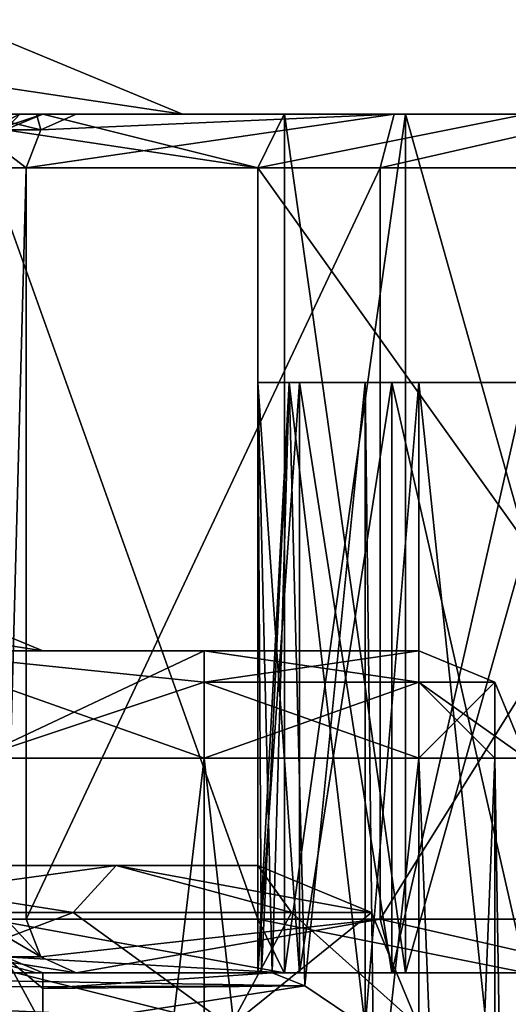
# Model space of a CAD drawing. Header units: millimetres. Extents: x -50 to 50, y -22 to 96.
# Tile 309 of 374: x 20.28 to 24.83, y 20.71 to 29.88. Entities that reach past the tile are written whole.
import ezdxf

# ---------------------------------------------------------------- set-up
doc = ezdxf.new("R2010")
doc.units = ezdxf.units.MM
doc.header["$LTSCALE"] = 65.185185
for name, color, linetype in [('1231', 7, 'CONTINUOUS'), ('1233', 7, 'CONTINUOUS'), ('1235', 7, 'CONTINUOUS'), ('1238', 7, 'CONTINUOUS'), ('1581', 7, 'CONTINUOUS'), ('1582', 7, 'CONTINUOUS'), ('1620', 7, 'CONTINUOUS'), ('1621', 7, 'CONTINUOUS'), ('1625', 7, 'CONTINUOUS'), ('1626', 7, 'CONTINUOUS'), ('1671', 7, 'CONTINUOUS'), ('1672', 7, 'CONTINUOUS'), ('1673', 7, 'CONTINUOUS'), ('1675', 7, 'CONTINUOUS'), ('1677', 7, 'CONTINUOUS'), ('1678', 7, 'CONTINUOUS'), ('1684', 7, 'CONTINUOUS'), ('1685', 7, 'CONTINUOUS'), ('1687', 7, 'CONTINUOUS'), ('1688', 7, 'CONTINUOUS'), ('1689', 7, 'CONTINUOUS'), ('1690', 7, 'CONTINUOUS'), ('1708', 7, 'CONTINUOUS'), ('1709', 7, 'CONTINUOUS'), ('1710', 7, 'CONTINUOUS'), ('1906', 7, 'CONTINUOUS'), ('1907', 7, 'CONTINUOUS'), ('1908', 7, 'CONTINUOUS'), ('1911', 7, 'CONTINUOUS'), ('1912', 7, 'CONTINUOUS'), ('1913', 7, 'CONTINUOUS'), ('1918', 7, 'CONTINUOUS'), ('1920', 7, 'CONTINUOUS'), ('1921', 7, 'CONTINUOUS'), ('1925', 7, 'CONTINUOUS'), ('1927', 7, 'CONTINUOUS'), ('1933', 7, 'CONTINUOUS'), ('1934', 7, 'CONTINUOUS'), ('1943', 7, 'CONTINUOUS'), ('1945', 7, 'CONTINUOUS'), ('1965', 7, 'CONTINUOUS'), ('2002', 7, 'CONTINUOUS'), ('2003', 7, 'CONTINUOUS'), ('2005', 7, 'CONTINUOUS'), ('2006', 7, 'CONTINUOUS'), ('2012', 7, 'CONTINUOUS'), ('2013', 7, 'CONTINUOUS'), ('2014', 7, 'CONTINUOUS'), ('2015', 7, 'CONTINUOUS'), ('2017', 7, 'CONTINUOUS'), ('2018', 7, 'CONTINUOUS'), ('2019', 7, 'CONTINUOUS'), ('2020', 7, 'CONTINUOUS'), ('2030', 7, 'CONTINUOUS'), ('2042', 7, 'CONTINUOUS'), ('2043', 7, 'CONTINUOUS'), ('3603', 7, 'CONTINUOUS'), ('3604', 7, 'CONTINUOUS'), ('3605', 7, 'CONTINUOUS'), ('44', 7, 'CONTINUOUS'), ('45', 7, 'CONTINUOUS'), ('73', 7, 'CONTINUOUS'), ('74', 7, 'CONTINUOUS')]:
    doc.layers.add(name, color=color, linetype=linetype)

msp = doc.modelspace()

# ---------------------------------------------------------------- linework, layer by layer
at = {"layer": '1231', "color": 7, "linetype": 'CONTINUOUS', "true_color": 0xe0f2ff}
for points in [[(24, 26.5, -50), (24, -14, -50), (23.5, 20.5, -50), (24, 26.5, -50)], [(23.5, 26.5, -50), (24, 26.5, -50), (23.5, 20.5, -50), (23.5, 26.5, -50)]]:
    msp.add_3dface(points, dxfattribs=at)
at = {"layer": '1233', "color": 7, "linetype": 'CONTINUOUS', "true_color": 0xe0f2ff}
for points in [[(23.5, 26.5, 50), (23.5, 20.5, 50), (24, -14, 50), (23.5, 26.5, 50)], [(24, 26.5, 50), (23.5, 26.5, 50), (24, -14, 50), (24, 26.5, 50)], [(24, -14, 50), (19.5, 21.5, 50), (16.4697, 0, 50), (24, -14, 50)], [(19.7929, 20.7929, 50), (19.5, 21.5, 50), (24, -14, 50), (19.7929, 20.7929, 50)], [(20.5, 20.5, 50), (19.7929, 20.7929, 50), (24, -14, 50), (20.5, 20.5, 50)]]:
    msp.add_3dface(points, dxfattribs=at)
at = {"layer": '1235', "color": 7, "linetype": 'CONTINUOUS', "true_color": 0xe0f2ff}
for points in [[(24, -14, -50), (24, 26.5, -50), (25.0895, 26.5, -49.9002), (24, -14, -50)], [(26.1429, 21, -49.6043), (24, -14, -50), (26.1429, 26.5, -49.6043), (26.1429, 21, -49.6043)], [(26.1429, 26.5, -49.6043), (24, -14, -50), (25.0895, 26.5, -49.9002), (26.1429, 26.5, -49.6043)], [(28.1441, 21, -48.3389), (24, -14, -50), (26.1429, 21, -49.6043), (28.1441, 21, -48.3389)], [(24, -14, -50), (28.1441, 21, -48.3389), (28.2426, -14, -48.2426), (24, -14, -50)]]:
    msp.add_3dface(points, dxfattribs=at)
at = {"layer": '1238', "color": 7, "linetype": 'CONTINUOUS', "true_color": 0xe0f2ff}
for points in [[(24, 26.5, 50), (24, -14, 50), (28.2426, -14, 48.2426), (24, 26.5, 50)], [(25.0895, 26.5, 49.9002), (24, 26.5, 50), (28.2426, -14, 48.2426), (25.0895, 26.5, 49.9002)]]:
    msp.add_3dface(points, dxfattribs=at)
at = {"layer": '1581', "color": 7, "linetype": 'CONTINUOUS', "true_color": 0xe0f2ff}
for points in [[(29.5, 29, -59), (19.5, 29, -48.5), (15.4214, 29, -32.9084), (29.5, 29, -59)], [(21.8, 29, -17.5), (29.5, 29, -59), (15.4214, 29, -32.9084), (21.8, 29, -17.5)], [(19.5, 29, 48.5), (21.8, 29, 23.5), (15.4214, 29, 38.9084), (19.5, 29, 48.5)], [(20.2833, 29, -49.4487), (19.5, 29, -48.5), (29.5, 29, -59), (20.2833, 29, -49.4487)], [(19.5, 29, -59.5), (20.2071, 29, -59.2071), (23.8748, 29, -60.9484), (19.5, 29, -59.5)], [(19.8765, 29, -60), (19.5, 29, -59.5), (23.8748, 29, -60.9484), (19.8765, 29, -60)], [(19.5, 29, 48.5), (20.283, 29, 49.4483), (21.8, 29, 23.5), (19.5, 29, 48.5)], [(20.4406, 29, -60.1743), (19.8765, 29, -60), (23.8748, 29, -60.9484), (20.4406, 29, -60.1743)], [(20.2071, 29, -59.2071), (20.5, 29, -58.5), (22.75, 29, -59), (20.2071, 29, -59.2071)], [(23.8748, 29, -60.9484), (20.2071, 29, -59.2071), (22.75, 29, -59), (23.8748, 29, -60.9484)], [(20.5, 29, 50.2321), (29.5, 29, -59), (20.283, 29, 49.4483), (20.5, 29, 50.2321)], [(29.5, 29, -59), (21.8, 29, 23.5), (20.283, 29, 49.4483), (29.5, 29, -59)], [(20.5, 29, -50.2321), (20.2833, 29, -49.4487), (29.5, 29, -59), (20.5, 29, -50.2321)], [(20.8081, 29, -60.6364), (20.4406, 29, -60.1743), (23.8748, 29, -60.9484), (20.8081, 29, -60.6364)], [(20.5, 29, -58.5), (20.5, 29, -50.2321), (23.8748, 29, -57.0516), (20.5, 29, -58.5)], [(20.5, 29, -50.2321), (29.5, 29, -59), (26.1252, 29, -57.0516), (20.5, 29, -50.2321)], [(23.8748, 29, -57.0516), (20.5, 29, -50.2321), (26.1252, 29, -57.0516), (23.8748, 29, -57.0516)], [(22.75, 29, -59), (20.5, 29, -58.5), (23.8748, 29, -57.0516), (22.75, 29, -59)], [(29.5, 29, -59), (20.5, 29, 50.2321), (23.8748, 29, 57.0516), (29.5, 29, -59)], [(20.5, 29, 59), (22.7458, 29, 62.8947), (22.75, 29, 59), (20.5, 29, 59)], [(20.5, 29, 50.2321), (20.5, 29, 59), (23.8748, 29, 57.0516), (20.5, 29, 50.2321)], [(23.8748, 29, 57.0516), (20.5, 29, 59), (22.75, 29, 59), (23.8748, 29, 57.0516)], [(23.7717, 29, -63.3291), (20.8081, 29, -60.6364), (27.7184, 29, -62.5861), (23.7717, 29, -63.3291)], [(27.7184, 29, -62.5861), (20.8081, 29, -60.6364), (23.8748, 29, -60.9484), (27.7184, 29, -62.5861)], [(21.8, 29, 23.5), (29.5, 29, -59), (21.8, 29, -17.5), (21.8, 29, 23.5)], [(25, 29, 63.5), (27.2542, 29, 62.8947), (22.7458, 29, 62.8947), (25, 29, 63.5)], [(22.7458, 29, 62.8947), (27.2542, 29, 62.8947), (26.1252, 29, 60.9484), (22.7458, 29, 62.8947)], [(22.75, 29, 59), (22.7458, 29, 62.8947), (23.8748, 29, 60.9484), (22.75, 29, 59)], [(23.8748, 29, 60.9484), (22.7458, 29, 62.8947), (26.1252, 29, 60.9484), (23.8748, 29, 60.9484)], [(25.8326, 29, -63.4223), (23.7717, 29, -63.3291), (27.7184, 29, -62.5861), (25.8326, 29, -63.4223)], [(26.1252, 29, -60.9484), (27.7184, 29, -62.5861), (23.8748, 29, -60.9484), (26.1252, 29, -60.9484)], [(26.1252, 29, 57.0516), (29.5, 29, -59), (23.8748, 29, 57.0516), (26.1252, 29, 57.0516)]]:
    msp.add_3dface(points, dxfattribs=at)
at = {"layer": '1582', "color": 7, "linetype": 'CONTINUOUS', "true_color": 0xe0f2ff}
for points in [[(19.1716, 24, -39.1716), (22, 24, -38), (-19.1716, 24, -39.1716), (19.1716, 24, -39.1716)], [(-19.1716, 24, -39.1716), (22, 24, -38), (0, 24, -38), (-19.1716, 24, -39.1716)], [(0, 24, -38), (22, 24, -38), (7.85, 24, -36.4375), (0, 24, -38)], [(7.85, 24, -36.4375), (22, 24, -38), (14.5029, 24, -31.9884), (7.85, 24, -36.4375)], [(14.4957, 24, 37.9957), (20.5, 24, 23.5), (22, 24, 38), (14.4957, 24, 37.9957)], [(19.1716, 24, 39.1716), (14.4957, 24, 37.9957), (22, 24, 38), (19.1716, 24, 39.1716)], [(14.5029, 24, -31.9884), (22, 24, -38), (20.5, 24, -17.5), (14.5029, 24, -31.9884)], [(22, 24, -38), (24, 24, 38), (20.5, 24, -17.5), (22, 24, -38)], [(20.5, 24, -17.5), (24, 24, 38), (20.5, 24, 23.5), (20.5, 24, -17.5)], [(24, 24, 38), (22, 24, 38), (20.5, 24, 23.5), (24, 24, 38)], [(24, 24, -38), (24, 24, 38), (22, 24, -38), (24, 24, -38)]]:
    msp.add_3dface(points, dxfattribs=at)
at = {"layer": '1620', "color": 7, "linetype": 'CONTINUOUS', "true_color": 0xe0f2ff}
for points in [[(19.8787, 23, 39.8787), (22, 23, 39), (19.8787, 5, 39.8787), (19.8787, 23, 39.8787)], [(19.8787, 5, 39.8787), (22, 23, 39), (22, 5, 39), (19.8787, 5, 39.8787)]]:
    msp.add_3dface(points, dxfattribs=at)
at = {"layer": '1621', "color": 7, "linetype": 'CONTINUOUS', "true_color": 0xe0f2ff}
for points in [[(22, 5, 39), (22, 23, 39), (24, 5, 39), (22, 5, 39)], [(22, 23, 39), (24, 23, 39), (24, 5, 39), (22, 23, 39)]]:
    msp.add_3dface(points, dxfattribs=at)
at = {"layer": '1625', "color": 7, "linetype": 'CONTINUOUS', "true_color": 0xe0f2ff}
for points in [[(24, 23, -39), (22, 23, -39), (22, 5, -39), (24, 23, -39)], [(24, 5, -39), (24, 23, -39), (22, 5, -39), (24, 5, -39)]]:
    msp.add_3dface(points, dxfattribs=at)
at = {"layer": '1626', "color": 7, "linetype": 'CONTINUOUS', "true_color": 0xe0f2ff}
for points in [[(22, 5, -39), (22, 23, -39), (19.8787, 23, -39.8787), (22, 5, -39)], [(22, 5, -39), (19.8787, 23, -39.8787), (19.8787, 5, -39.8787), (22, 5, -39)]]:
    msp.add_3dface(points, dxfattribs=at)
at = {"layer": '1671', "color": 7, "linetype": 'CONTINUOUS', "true_color": 0xe0f2ff}
for points in [[(14.5029, 24, -31.9884), (20.5, 24, -17.5), (14.8687, 24.8787, -28.3027), (14.5029, 24, -31.9884)], [(14.8687, 24.8787, -28.3027), (20.5, 24, -17.5), (18.3787, 24.8787, -17.5), (14.8687, 24.8787, -28.3027)]]:
    msp.add_3dface(points, dxfattribs=at)
at = {"layer": '1672', "color": 7, "linetype": 'CONTINUOUS', "true_color": 0xe0f2ff}
for points in [[(20.5, 24, -17.5), (20.5, 24, 23.5), (18.3787, 24.8787, 23.5), (20.5, 24, -17.5)], [(18.3787, 24.8787, -17.5), (20.5, 24, -17.5), (18.3787, 24.8787, 23.5), (18.3787, 24.8787, -17.5)]]:
    msp.add_3dface(points, dxfattribs=at)
at = {"layer": '1673', "color": 7, "linetype": 'CONTINUOUS', "true_color": 0xe0f2ff}
msp.add_3dface([(20.5, 24, 23.5), (14.4957, 24, 37.9957), (18.3787, 24.8787, 23.5), (20.5, 24, 23.5)], dxfattribs=at)
at = {"layer": '1675', "color": 7, "linetype": 'CONTINUOUS', "true_color": 0xe0f2ff}
for points in [[(15.4214, 29, 38.9084), (21.8, 29, 23.5), (15.9204, 29.8787, 35.0668), (15.4214, 29, 38.9084)], [(15.9204, 29.8787, 35.0668), (21.8, 29, 23.5), (19.6787, 29.8787, 23.5), (15.9204, 29.8787, 35.0668)]]:
    msp.add_3dface(points, dxfattribs=at)
at = {"layer": '1677', "color": 7, "linetype": 'CONTINUOUS', "true_color": 0xe0f2ff}
msp.add_3dface([(21.8, 29, -17.5), (15.4214, 29, -32.9084), (19.6787, 29.8787, -17.5), (21.8, 29, -17.5)], dxfattribs=at)
at = {"layer": '1678', "color": 7, "linetype": 'CONTINUOUS', "true_color": 0xe0f2ff}
for points in [[(21.8, 29, 23.5), (21.8, 29, -17.5), (19.6787, 29.8787, -17.5), (21.8, 29, 23.5)], [(19.6787, 29.8787, 23.5), (21.8, 29, 23.5), (19.6787, 29.8787, -17.5), (19.6787, 29.8787, 23.5)]]:
    msp.add_3dface(points, dxfattribs=at)
at = {"layer": '1684', "color": 7, "linetype": 'CONTINUOUS', "true_color": 0xe0f2ff}
for points in [[(24, 23, -39), (24, 5, -39), (24.7071, 5, -38.7071), (24, 23, -39)], [(24.7071, 23, -38.7071), (24, 23, -39), (24.7071, 5, -38.7071), (24.7071, 23, -38.7071)], [(25, 5, -38), (25, 23, -38), (24.7071, 23, -38.7071), (25, 5, -38)], [(25, 5, -38), (24.7071, 23, -38.7071), (24.7071, 5, -38.7071), (25, 5, -38)]]:
    msp.add_3dface(points, dxfattribs=at)
at = {"layer": '1685', "color": 7, "linetype": 'CONTINUOUS', "true_color": 0xe0f2ff}
for points in [[(24, 5, 39), (24, 23, 39), (24.7071, 23, 38.7071), (24, 5, 39)], [(24, 5, 39), (24.7071, 23, 38.7071), (24.7071, 5, 38.7071), (24, 5, 39)], [(25, 23, 38), (25, 5, 38), (24.7071, 5, 38.7071), (25, 23, 38)], [(24.7071, 23, 38.7071), (25, 23, 38), (24.7071, 5, 38.7071), (24.7071, 23, 38.7071)]]:
    msp.add_3dface(points, dxfattribs=at)
at = {"layer": '1687', "color": 7, "linetype": 'CONTINUOUS', "true_color": 0xe0f2ff}
for points in [[(24, 24, 38), (24, 24, -38), (24.7087, 23.7055, -38), (24, 24, 38)], [(24, 24, 38), (24.7087, 23.7055, -38), (24.7087, 23.7055, 38), (24, 24, 38)], [(25, 23, -38), (25, 23, 38), (24.7087, 23.7055, 38), (25, 23, -38)], [(24.7087, 23.7055, -38), (25, 23, -38), (24.7087, 23.7055, 38), (24.7087, 23.7055, -38)]]:
    msp.add_3dface(points, dxfattribs=at)
at = {"layer": '1688', "color": 7, "linetype": 'CONTINUOUS', "true_color": 0xe0f2ff}
for points in [[(24.7087, 23.7055, -38), (24, 24, -38), (24, 23.7055, -38.7087), (24.7087, 23.7055, -38)], [(24, 23, -39), (24.7071, 23, -38.7071), (24.7087, 23.7055, -38), (24, 23, -39)], [(24, 23, -39), (24.7087, 23.7055, -38), (24, 23.7055, -38.7087), (24, 23, -39)], [(24.7071, 23, -38.7071), (25, 23, -38), (24.7087, 23.7055, -38), (24.7071, 23, -38.7071)]]:
    msp.add_3dface(points, dxfattribs=at)
at = {"layer": '1689', "color": 7, "linetype": 'CONTINUOUS', "true_color": 0xe0f2ff}
for points in [[(24, 24, -38), (22, 24, -38), (22, 23.7071, -38.7071), (24, 24, -38)], [(24, 23.7055, -38.7087), (24, 24, -38), (22, 23.7071, -38.7071), (24, 23.7055, -38.7087)], [(22, 23, -39), (24, 23.7055, -38.7087), (22, 23.7071, -38.7071), (22, 23, -39)], [(22, 23, -39), (24, 23, -39), (24, 23.7055, -38.7087), (22, 23, -39)]]:
    msp.add_3dface(points, dxfattribs=at)
at = {"layer": '1690', "color": 7, "linetype": 'CONTINUOUS', "true_color": 0xe0f2ff}
for points in [[(22, 24, -38), (19.1716, 24, -39.1716), (22, 23.7071, -38.7071), (22, 24, -38)], [(22, 23, -39), (19.1716, 24, -39.1716), (19.8787, 23, -39.8787), (22, 23, -39)], [(19.1716, 24, -39.1716), (22, 23, -39), (22, 23.7071, -38.7071), (19.1716, 24, -39.1716)]]:
    msp.add_3dface(points, dxfattribs=at)
at = {"layer": '1708', "color": 7, "linetype": 'CONTINUOUS', "true_color": 0xe0f2ff}
for points in [[(19.1716, 24, 39.1716), (22, 24, 38), (19.8787, 23, 39.8787), (19.1716, 24, 39.1716)], [(19.8787, 23, 39.8787), (22, 24, 38), (22, 23.7071, 38.7071), (19.8787, 23, 39.8787)], [(22, 23, 39), (19.8787, 23, 39.8787), (22, 23.7071, 38.7071), (22, 23, 39)]]:
    msp.add_3dface(points, dxfattribs=at)
at = {"layer": '1709', "color": 7, "linetype": 'CONTINUOUS', "true_color": 0xe0f2ff}
for points in [[(22, 24, 38), (24, 24, 38), (24, 23.7055, 38.7087), (22, 24, 38)], [(22, 23.7071, 38.7071), (22, 24, 38), (24, 23.7055, 38.7087), (22, 23.7071, 38.7071)], [(24, 23, 39), (22, 23, 39), (22, 23.7071, 38.7071), (24, 23, 39)], [(24, 23, 39), (22, 23.7071, 38.7071), (24, 23.7055, 38.7087), (24, 23, 39)]]:
    msp.add_3dface(points, dxfattribs=at)
at = {"layer": '1710', "color": 7, "linetype": 'CONTINUOUS', "true_color": 0xe0f2ff}
for points in [[(24, 24, 38), (24.7087, 23.7055, 38), (24, 23.7055, 38.7087), (24, 24, 38)], [(25, 23, 38), (24.7071, 23, 38.7071), (24, 23.7055, 38.7087), (25, 23, 38)], [(24.7087, 23.7055, 38), (25, 23, 38), (24, 23.7055, 38.7087), (24.7087, 23.7055, 38)], [(24.7071, 23, 38.7071), (24, 23, 39), (24, 23.7055, 38.7087), (24.7071, 23, 38.7071)]]:
    msp.add_3dface(points, dxfattribs=at)
at = {"layer": '1906', "color": 7, "linetype": 'CONTINUOUS', "true_color": 0xe0f2ff}
for points in [[(22.5, 26.5, 51), (22.7929, 26.5, 50.2929), (22.5, 26.5, 53.1905), (22.5, 26.5, 51)], [(22.5, 26.5, 53.1905), (22.7929, 26.5, 50.2929), (22.8877, 26.5, 53.9811), (22.5, 26.5, 53.1905)], [(22.7929, 26.5, 50.2929), (23.5, 26.5, 50), (22.8877, 26.5, 53.9811), (22.7929, 26.5, 50.2929)], [(22.8877, 26.5, 53.9811), (23.5, 26.5, 50), (23.75, 26.5, 54.1588), (22.8877, 26.5, 53.9811)], [(23.5, 26.5, 50), (24, 26.5, 50), (23.75, 26.5, 54.1588), (23.5, 26.5, 50)], [(23.75, 26.5, 54.1588), (24, 26.5, 50), (25, 26.5, 54), (23.75, 26.5, 54.1588)], [(24, 26.5, 50), (25.0895, 26.5, 49.9002), (25, 26.5, 54), (24, 26.5, 50)]]:
    msp.add_3dface(points, dxfattribs=at)
at = {"layer": '1907', "color": 7, "linetype": 'CONTINUOUS', "true_color": 0xe0f2ff}
for points in [[(22.75, 29, -59), (23.8748, 29, -57.0516), (22.75, 21, -59), (22.75, 29, -59)], [(22.75, 21, -59), (23.8748, 29, -57.0516), (23.8748, 21, -57.0516), (22.75, 21, -59)], [(23.8748, 29, -57.0516), (26.1252, 29, -57.0516), (23.8748, 21, -57.0516), (23.8748, 29, -57.0516)], [(23.8748, 21, -57.0516), (26.1252, 29, -57.0516), (26.1252, 21, -57.0516), (23.8748, 21, -57.0516)]]:
    msp.add_3dface(points, dxfattribs=at)
at = {"layer": '1908', "color": 7, "linetype": 'CONTINUOUS', "true_color": 0xe0f2ff}
for points in [[(23.8748, 29, -60.9484), (22.75, 29, -59), (23.8748, 21, -60.9484), (23.8748, 29, -60.9484)], [(22.75, 29, -59), (22.75, 21, -59), (23.8748, 21, -60.9484), (22.75, 29, -59)], [(26.1252, 29, -60.9484), (23.8748, 29, -60.9484), (26.1252, 21, -60.9484), (26.1252, 29, -60.9484)], [(26.1252, 21, -60.9484), (23.8748, 29, -60.9484), (23.8748, 21, -60.9484), (26.1252, 21, -60.9484)]]:
    msp.add_3dface(points, dxfattribs=at)
at = {"layer": '1911', "color": 7, "linetype": 'CONTINUOUS', "true_color": 0xe0f2ff}
for points in [[(22.75, 29, 59), (23.8748, 29, 60.9484), (22.75, 21, 59), (22.75, 29, 59)], [(22.75, 21, 59), (23.8748, 29, 60.9484), (23.8748, 21, 60.9484), (22.75, 21, 59)], [(23.8748, 29, 60.9484), (26.1252, 29, 60.9484), (23.8748, 21, 60.9484), (23.8748, 29, 60.9484)], [(23.8748, 21, 60.9484), (26.1252, 29, 60.9484), (26.1252, 21, 60.9484), (23.8748, 21, 60.9484)]]:
    msp.add_3dface(points, dxfattribs=at)
at = {"layer": '1912', "color": 7, "linetype": 'CONTINUOUS', "true_color": 0xe0f2ff}
for points in [[(23.8748, 29, 57.0516), (22.75, 29, 59), (23.8748, 21, 57.0516), (23.8748, 29, 57.0516)], [(22.75, 29, 59), (22.75, 21, 59), (23.8748, 21, 57.0516), (22.75, 29, 59)], [(26.1252, 29, 57.0516), (23.8748, 29, 57.0516), (26.1252, 21, 57.0516), (26.1252, 29, 57.0516)], [(26.1252, 21, 57.0516), (23.8748, 29, 57.0516), (23.8748, 21, 57.0516), (26.1252, 21, 57.0516)]]:
    msp.add_3dface(points, dxfattribs=at)
at = {"layer": '1913', "color": 7, "linetype": 'CONTINUOUS', "true_color": 0xe0f2ff}
for points in [[(23.6399, 21.5, -63.8115), (20.3423, 21.5, -60.8182), (23.6399, 28.5, -63.8115), (23.6399, 21.5, -63.8115)], [(23.6399, 28.5, -63.8115), (20.3423, 21.5, -60.8182), (20.3423, 28.5, -60.8182), (23.6399, 28.5, -63.8115)], [(28.0166, 21.5, -62.9875), (23.6399, 21.5, -63.8115), (28.0166, 28.5, -62.9875), (28.0166, 21.5, -62.9875)], [(28.0166, 28.5, -62.9875), (23.6399, 21.5, -63.8115), (23.6399, 28.5, -63.8115), (28.0166, 28.5, -62.9875)]]:
    msp.add_3dface(points, dxfattribs=at)
at = {"layer": '1918', "color": 7, "linetype": 'CONTINUOUS', "true_color": 0xe0f2ff}
for points in [[(20, 28.5, 59), (20, 21.5, 59), (22.5, 21.5, 63.3301), (20, 28.5, 59)], [(22.5, 28.5, 63.3301), (20, 28.5, 59), (22.5, 21.5, 63.3301), (22.5, 28.5, 63.3301)], [(27.5, 28.5, 63.3301), (22.5, 28.5, 63.3301), (27.5, 21.5, 63.3301), (27.5, 28.5, 63.3301)], [(27.5, 21.5, 63.3301), (22.5, 28.5, 63.3301), (22.5, 21.5, 63.3301), (27.5, 21.5, 63.3301)]]:
    msp.add_3dface(points, dxfattribs=at)
at = {"layer": '1920', "color": 7, "linetype": 'CONTINUOUS', "true_color": 0xe0f2ff}
for points in [[(22.5, 26.5, -51), (22.5, 21, -51), (22.5, 26.5, -53.1905), (22.5, 26.5, -51)], [(22.5, 26.5, -53.1905), (22.5, 21, -51), (22.5, 21, -53.1905), (22.5, 26.5, -53.1905)]]:
    msp.add_3dface(points, dxfattribs=at)
at = {"layer": '1921', "color": 7, "linetype": 'CONTINUOUS', "true_color": 0xe0f2ff}
for points in [[(23.75, 26.5, -54.1588), (23.75, 21, -54.1588), (25, 21, -54), (23.75, 26.5, -54.1588)], [(25, 26.5, -54), (23.75, 26.5, -54.1588), (25, 21, -54), (25, 26.5, -54)]]:
    msp.add_3dface(points, dxfattribs=at)
at = {"layer": '1925', "color": 7, "linetype": 'CONTINUOUS', "true_color": 0xe0f2ff}
for points in [[(22.5, 26.5, 51), (22.5, 26.5, 53.1905), (22.5, 21, 53.1905), (22.5, 26.5, 51)], [(22.5, 21, 51), (22.5, 26.5, 51), (22.5, 21, 53.1905), (22.5, 21, 51)]]:
    msp.add_3dface(points, dxfattribs=at)
at = {"layer": '1927', "color": 7, "linetype": 'CONTINUOUS', "true_color": 0xe0f2ff}
for points in [[(23.75, 26.5, 54.1588), (25, 26.5, 54), (23.75, 21, 54.1588), (23.75, 26.5, 54.1588)], [(23.75, 21, 54.1588), (25, 26.5, 54), (25, 21, 54), (23.75, 21, 54.1588)]]:
    msp.add_3dface(points, dxfattribs=at)
at = {"layer": '1933', "color": 7, "linetype": 'CONTINUOUS', "true_color": 0xe0f2ff}
for points in [[(22.5, 26.5, -53.1905), (22.5, 21, -53.1905), (22.8877, 21, -53.9811), (22.5, 26.5, -53.1905)], [(22.8877, 26.5, -53.9811), (22.5, 26.5, -53.1905), (22.8877, 21, -53.9811), (22.8877, 26.5, -53.9811)], [(23.75, 21, -54.1588), (23.75, 26.5, -54.1588), (22.8877, 26.5, -53.9811), (23.75, 21, -54.1588)], [(23.75, 21, -54.1588), (22.8877, 26.5, -53.9811), (22.8877, 21, -53.9811), (23.75, 21, -54.1588)]]:
    msp.add_3dface(points, dxfattribs=at)
at = {"layer": '1934', "color": 7, "linetype": 'CONTINUOUS', "true_color": 0xe0f2ff}
for points in [[(22.5, 21, -51), (22.5, 26.5, -51), (22.7929, 26.5, -50.2929), (22.5, 21, -51)], [(22.5341, 21, -50.7412), (22.5, 21, -51), (22.7929, 26.5, -50.2929), (22.5341, 21, -50.7412)], [(22.634, 21, -50.5), (22.5341, 21, -50.7412), (22.7929, 26.5, -50.2929), (22.634, 21, -50.5)], [(22.9379, 20.8782, -50.1729), (22.634, 21, -50.5), (22.7929, 26.5, -50.2929), (22.9379, 20.8782, -50.1729)], [(23.5, 26.5, -50), (22.9379, 20.8782, -50.1729), (22.7929, 26.5, -50.2929), (23.5, 26.5, -50)], [(23.5, 26.5, -50), (23.5, 20.5, -50), (22.9379, 20.8782, -50.1729), (23.5, 26.5, -50)]]:
    msp.add_3dface(points, dxfattribs=at)
at = {"layer": '1943', "color": 7, "linetype": 'CONTINUOUS', "true_color": 0xe0f2ff}
for points in [[(22.5, 26.5, 53.1905), (22.8877, 26.5, 53.9811), (22.5, 21, 53.1905), (22.5, 26.5, 53.1905)], [(22.5, 21, 53.1905), (22.8877, 26.5, 53.9811), (22.8877, 21, 53.9811), (22.5, 21, 53.1905)], [(22.8877, 26.5, 53.9811), (23.75, 26.5, 54.1588), (22.8877, 21, 53.9811), (22.8877, 26.5, 53.9811)], [(23.75, 26.5, 54.1588), (23.75, 21, 54.1588), (22.8877, 21, 53.9811), (23.75, 26.5, 54.1588)]]:
    msp.add_3dface(points, dxfattribs=at)
at = {"layer": '1945', "color": 7, "linetype": 'CONTINUOUS', "true_color": 0xe0f2ff}
for points in [[(22.7929, 26.5, 50.2929), (22.5, 26.5, 51), (22.634, 21, 50.5), (22.7929, 26.5, 50.2929)], [(22.5, 26.5, 51), (22.5, 21, 51), (22.5341, 21, 50.7412), (22.5, 26.5, 51)], [(22.634, 21, 50.5), (22.5, 26.5, 51), (22.5341, 21, 50.7412), (22.634, 21, 50.5)], [(22.9372, 20.8786, 50.1734), (22.7929, 26.5, 50.2929), (22.634, 21, 50.5), (22.9372, 20.8786, 50.1734)], [(23.5, 20.5, 50), (23.5, 26.5, 50), (22.7929, 26.5, 50.2929), (23.5, 20.5, 50)], [(23.5, 20.5, 50), (22.7929, 26.5, 50.2929), (22.9372, 20.8786, 50.1734), (23.5, 20.5, 50)]]:
    msp.add_3dface(points, dxfattribs=at)
at = {"layer": '1965', "color": 7, "linetype": 'CONTINUOUS', "true_color": 0xe0f2ff}
for points in [[(20.3423, 28.5, -60.8182), (20.3423, 21.5, -60.8182), (20.1586, 21.5, -60.5871), (20.3423, 28.5, -60.8182)], [(20.3423, 28.5, -60.8182), (20.1586, 21.5, -60.5871), (20.1586, 28.5, -60.5871), (20.3423, 28.5, -60.8182)]]:
    msp.add_3dface(points, dxfattribs=at)
at = {"layer": '2002', "color": 7, "linetype": 'CONTINUOUS', "true_color": 0xe0f2ff}
for points in [[(20.5, 29, 59), (20.5, 29, 50.2321), (20.1464, 28.8535, 50.2321), (20.5, 29, 59)], [(20.5, 29, 59), (20.1464, 28.8535, 50.2321), (20.1464, 28.8536, 59), (20.5, 29, 59)]]:
    msp.add_3dface(points, dxfattribs=at)
at = {"layer": '2003', "color": 7, "linetype": 'CONTINUOUS', "true_color": 0xe0f2ff}
for points in [[(22.5, 28.5, 63.3301), (20.5, 29, 59), (20.1464, 28.8536, 59), (22.5, 28.5, 63.3301)], [(22.7458, 29, 62.8947), (20.5, 29, 59), (22.5, 28.5, 63.3301), (22.7458, 29, 62.8947)], [(25, 29, 63.5), (22.7458, 29, 62.8947), (22.5, 28.5, 63.3301), (25, 29, 63.5)], [(25, 29, 63.5), (22.5, 28.5, 63.3301), (27.5, 28.5, 63.3301), (25, 29, 63.5)], [(20, 28.5, 59), (22.5, 28.5, 63.3301), (20.1464, 28.8536, 59), (20, 28.5, 59)]]:
    msp.add_3dface(points, dxfattribs=at)
at = {"layer": '2005', "color": 7, "linetype": 'CONTINUOUS', "true_color": 0xe0f2ff}
for points in [[(23.7717, 29, -63.3291), (23.6399, 28.5, -63.8115), (20.3423, 28.5, -60.8182), (23.7717, 29, -63.3291)], [(23.7717, 29, -63.3291), (20.3423, 28.5, -60.8182), (20.4787, 28.8536, -60.7649), (23.7717, 29, -63.3291)], [(20.8081, 29, -60.6364), (23.7717, 29, -63.3291), (20.4787, 28.8536, -60.7649), (20.8081, 29, -60.6364)], [(23.7717, 29, -63.3291), (25.8326, 29, -63.4223), (23.6399, 28.5, -63.8115), (23.7717, 29, -63.3291)], [(25.8326, 29, -63.4223), (28.0166, 28.5, -62.9875), (23.6399, 28.5, -63.8115), (25.8326, 29, -63.4223)]]:
    msp.add_3dface(points, dxfattribs=at)
at = {"layer": '2006', "color": 7, "linetype": 'CONTINUOUS', "true_color": 0xe0f2ff}
for points in [[(19.8765, 29, -60), (20.4406, 29, -60.1743), (20.4787, 28.8536, -60.7649), (19.8765, 29, -60)], [(19.8765, 29, -60), (20.4787, 28.8536, -60.7649), (19.8765, 28.8536, -60.3536), (19.8765, 29, -60)], [(20.4406, 29, -60.1743), (20.8081, 29, -60.6364), (20.4787, 28.8536, -60.7649), (20.4406, 29, -60.1743)], [(20.3423, 28.5, -60.8182), (20.1586, 28.5, -60.5871), (19.8765, 28.8536, -60.3536), (20.3423, 28.5, -60.8182)], [(20.4787, 28.8536, -60.7649), (20.3423, 28.5, -60.8182), (19.8765, 28.8536, -60.3536), (20.4787, 28.8536, -60.7649)]]:
    msp.add_3dface(points, dxfattribs=at)
at = {"layer": '2012', "color": 7, "linetype": 'CONTINUOUS', "true_color": 0xe0f2ff}
msp.add_3dface([(20.5, 29, -58.5), (20.2071, 29, -59.2071), (20.1464, 28.8536, -58.5), (20.5, 29, -58.5)], dxfattribs=at)
at = {"layer": '2013', "color": 7, "linetype": 'CONTINUOUS', "true_color": 0xe0f2ff}
for points in [[(20.5, 29, -50.2321), (20.5, 29, -58.5), (20.1464, 28.8536, -58.5), (20.5, 29, -50.2321)], [(20.5, 29, -50.2321), (20.1464, 28.8536, -58.5), (20.1464, 28.8536, -50.2321), (20.5, 29, -50.2321)]]:
    msp.add_3dface(points, dxfattribs=at)
at = {"layer": '2014', "color": 7, "linetype": 'CONTINUOUS', "true_color": 0xe0f2ff}
for points in [[(19.5, 29, -48.5), (20.2833, 29, -49.4487), (19.8468, 28.7815, -49.5231), (19.5, 29, -48.5)], [(20.2833, 29, -49.4487), (20.5, 29, -50.2321), (19.8468, 28.7815, -49.5231), (20.2833, 29, -49.4487)], [(19.8468, 28.7815, -49.5231), (20.5, 29, -50.2321), (20.1464, 28.8536, -50.2321), (19.8468, 28.7815, -49.5231)]]:
    msp.add_3dface(points, dxfattribs=at)
at = {"layer": '2015', "color": 7, "linetype": 'CONTINUOUS', "true_color": 0xe0f2ff}
msp.add_3dface([(20.5, 29, 50.2321), (20.283, 29, 49.4483), (20.1464, 28.8535, 50.2321), (20.5, 29, 50.2321)], dxfattribs=at)
at = {"layer": '2017', "color": 7, "linetype": 'CONTINUOUS', "true_color": 0xe0f2ff}
for points in [[(22.634, 21, -50.5), (22.9379, 20.8782, -50.1729), (15.5, 21, -50.5), (22.634, 21, -50.5)], [(15.5, 21, -50.5), (22.9379, 20.8782, -50.1729), (15.5, 20.8536, -50.1464), (15.5, 21, -50.5)], [(22.9379, 20.8782, -50.1729), (23.5, 20.5, -50), (15.5, 20.8536, -50.1464), (22.9379, 20.8782, -50.1729)], [(23.5, 20.5, -50), (15.5, 20.5, -50), (15.5, 20.8536, -50.1464), (23.5, 20.5, -50)]]:
    msp.add_3dface(points, dxfattribs=at)
at = {"layer": '2018', "color": 7, "linetype": 'CONTINUOUS', "true_color": 0xe0f2ff}
for points in [[(22.9372, 20.8786, 50.1734), (22.634, 21, 50.5), (20.5, 20.8536, 50.1464), (22.9372, 20.8786, 50.1734)], [(20.5, 20.8536, 50.1464), (22.634, 21, 50.5), (20.5, 21, 50.5), (20.5, 20.8536, 50.1464)], [(20.5, 20.5, 50), (23.5, 20.5, 50), (22.9372, 20.8786, 50.1734), (20.5, 20.5, 50)], [(20.5, 20.5, 50), (22.9372, 20.8786, 50.1734), (20.5, 20.8536, 50.1464), (20.5, 20.5, 50)]]:
    msp.add_3dface(points, dxfattribs=at)
at = {"layer": '2019', "color": 7, "linetype": 'CONTINUOUS', "true_color": 0xe0f2ff}
for points in [[(20.1464, 21.1464, 59), (20.5, 21, 50.5), (20.5, 21, 59), (20.1464, 21.1464, 59)], [(20.5, 21, 50.5), (20.1464, 21.1464, 59), (20.1464, 21.1464, 50.5), (20.5, 21, 50.5)]]:
    msp.add_3dface(points, dxfattribs=at)
at = {"layer": '2020', "color": 7, "linetype": 'CONTINUOUS', "true_color": 0xe0f2ff}
for points in [[(22.5, 21.5, 63.3301), (20, 21.5, 59), (22.7458, 21, 62.8947), (22.5, 21.5, 63.3301)], [(20, 21.5, 59), (20.1464, 21.1464, 59), (22.7458, 21, 62.8947), (20, 21.5, 59)], [(27.5, 21.5, 63.3301), (22.5, 21.5, 63.3301), (25, 21, 63.5), (27.5, 21.5, 63.3301)], [(25, 21, 63.5), (22.5, 21.5, 63.3301), (22.7458, 21, 62.8947), (25, 21, 63.5)], [(20.1464, 21.1464, 59), (20.5, 21, 59), (22.7458, 21, 62.8947), (20.1464, 21.1464, 59)]]:
    msp.add_3dface(points, dxfattribs=at)
at = {"layer": '2030', "color": 7, "linetype": 'CONTINUOUS', "true_color": 0xe0f2ff}
for points in [[(19.7929, 20.7929, 50), (20.5, 20.5, 50), (20.1464, 21.1464, 50.5), (19.7929, 20.7929, 50)], [(20.5, 20.5, 50), (20.5, 20.8536, 50.1464), (20.1464, 21.1464, 50.5), (20.5, 20.5, 50)], [(20.5, 20.8536, 50.1464), (20.5, 21, 50.5), (20.1464, 21.1464, 50.5), (20.5, 20.8536, 50.1464)]]:
    msp.add_3dface(points, dxfattribs=at)
at = {"layer": '2042', "color": 7, "linetype": 'CONTINUOUS', "true_color": 0xe0f2ff}
for points in [[(20.3423, 21.5, -60.8182), (23.6399, 21.5, -63.8115), (20.4787, 21.1464, -60.7649), (20.3423, 21.5, -60.8182)], [(23.6399, 21.5, -63.8115), (20.8081, 21, -60.6364), (20.4787, 21.1464, -60.7649), (23.6399, 21.5, -63.8115)], [(20.8081, 21, -60.6364), (23.6399, 21.5, -63.8115), (23.7717, 21, -63.3291), (20.8081, 21, -60.6364)], [(23.6399, 21.5, -63.8115), (28.0166, 21.5, -62.9875), (25.8326, 21, -63.4223), (23.6399, 21.5, -63.8115)], [(23.7717, 21, -63.3291), (23.6399, 21.5, -63.8115), (25.8326, 21, -63.4223), (23.7717, 21, -63.3291)]]:
    msp.add_3dface(points, dxfattribs=at)
at = {"layer": '2043', "color": 7, "linetype": 'CONTINUOUS', "true_color": 0xe0f2ff}
for points in [[(19.8765, 21.5, -60.5), (20.1586, 21.5, -60.5871), (20.4787, 21.1464, -60.7649), (19.8765, 21.5, -60.5)], [(19.8765, 21.5, -60.5), (20.4787, 21.1464, -60.7649), (19.8765, 21.1464, -60.3536), (19.8765, 21.5, -60.5)], [(20.1586, 21.5, -60.5871), (20.3423, 21.5, -60.8182), (20.4787, 21.1464, -60.7649), (20.1586, 21.5, -60.5871)], [(20.4787, 21.1464, -60.7649), (20.8081, 21, -60.6364), (19.8765, 21.1464, -60.3536), (20.4787, 21.1464, -60.7649)], [(20.8081, 21, -60.6364), (20.4406, 21, -60.1743), (19.8765, 21.1464, -60.3536), (20.8081, 21, -60.6364)], [(20.4406, 21, -60.1743), (19.8765, 21, -60), (19.8765, 21.1464, -60.3536), (20.4406, 21, -60.1743)]]:
    msp.add_3dface(points, dxfattribs=at)
at = {"layer": '3603', "color": 7, "linetype": 'CONTINUOUS', "true_color": 0xe0f2ff}
for points in [[(22.75, 21, -59), (23.8748, 21, -57.0516), (15.5, 21, -60), (22.75, 21, -59)], [(19.8765, 21, -60), (22.75, 21, -59), (15.5, 21, -60), (19.8765, 21, -60)], [(23.8748, 21, -57.0516), (26.25, 21, -54.1588), (15.5, 21, -60), (23.8748, 21, -57.0516)], [(22.5, 21, -53.1905), (22.5, 21, -51), (15.5, 21, -60), (22.5, 21, -53.1905)], [(22.5, 21, -51), (22.5341, 21, -50.7412), (15.5, 21, -60), (22.5, 21, -51)], [(22.8877, 21, -53.9811), (22.5, 21, -53.1905), (15.5, 21, -60), (22.8877, 21, -53.9811)], [(26.25, 21, -54.1588), (23.75, 21, -54.1588), (15.5, 21, -60), (26.25, 21, -54.1588)], [(23.75, 21, -54.1588), (22.8877, 21, -53.9811), (15.5, 21, -60), (23.75, 21, -54.1588)], [(22.5341, 21, -50.7412), (22.634, 21, -50.5), (15.5, 21, -60), (22.5341, 21, -50.7412)], [(22.634, 21, -50.5), (15.5, 21, -50.5), (15.5, 21, -60), (22.634, 21, -50.5)], [(22.75, 21, -59), (19.8765, 21, -60), (20.4406, 21, -60.1743), (22.75, 21, -59)], [(20.8081, 21, -60.6364), (22.75, 21, -59), (20.4406, 21, -60.1743), (20.8081, 21, -60.6364)], [(23.8748, 21, -60.9484), (22.75, 21, -59), (20.8081, 21, -60.6364), (23.8748, 21, -60.9484)], [(23.8748, 21, -60.9484), (20.8081, 21, -60.6364), (23.7717, 21, -63.3291), (23.8748, 21, -60.9484)], [(23.75, 21, -54.1588), (26.25, 21, -54.1588), (25, 21, -54), (23.75, 21, -54.1588)], [(26.1252, 21, -60.9484), (23.8748, 21, -60.9484), (23.7717, 21, -63.3291), (26.1252, 21, -60.9484)], [(26.1252, 21, -60.9484), (23.7717, 21, -63.3291), (27.7184, 21, -62.5861), (26.1252, 21, -60.9484)], [(23.7717, 21, -63.3291), (25.8326, 21, -63.4223), (27.7184, 21, -62.5861), (23.7717, 21, -63.3291)], [(23.8748, 21, -57.0516), (26.1252, 21, -57.0516), (27.1123, 21, -53.9811), (23.8748, 21, -57.0516)], [(26.25, 21, -54.1588), (23.8748, 21, -57.0516), (27.1123, 21, -53.9811), (26.25, 21, -54.1588)]]:
    msp.add_3dface(points, dxfattribs=at)
at = {"layer": '3604', "color": 7, "linetype": 'CONTINUOUS', "true_color": 0xe0f2ff}
for points in [[(22.75, 21, 59), (23.8748, 21, 60.9484), (20.5, 21, 59), (22.75, 21, 59)], [(23.8748, 21, 57.0516), (22.75, 21, 59), (20.5, 21, 50.5), (23.8748, 21, 57.0516)], [(20.5, 21, 50.5), (22.75, 21, 59), (20.5, 21, 59), (20.5, 21, 50.5)], [(20.5, 21, 59), (23.8748, 21, 60.9484), (22.7458, 21, 62.8947), (20.5, 21, 59)], [(22.8877, 21, 53.9811), (23.8748, 21, 57.0516), (20.5, 21, 50.5), (22.8877, 21, 53.9811)], [(22.5, 21, 51), (22.5, 21, 53.1905), (20.5, 21, 50.5), (22.5, 21, 51)], [(22.5341, 21, 50.7412), (22.5, 21, 51), (20.5, 21, 50.5), (22.5341, 21, 50.7412)], [(22.5, 21, 53.1905), (22.8877, 21, 53.9811), (20.5, 21, 50.5), (22.5, 21, 53.1905)], [(22.634, 21, 50.5), (22.5341, 21, 50.7412), (20.5, 21, 50.5), (22.634, 21, 50.5)], [(23.8748, 21, 60.9484), (27.2542, 21, 62.8947), (22.7458, 21, 62.8947), (23.8748, 21, 60.9484)], [(27.2542, 21, 62.8947), (25, 21, 63.5), (22.7458, 21, 62.8947), (27.2542, 21, 62.8947)], [(26.1252, 21, 57.0516), (23.8748, 21, 57.0516), (22.8877, 21, 53.9811), (26.1252, 21, 57.0516)], [(23.75, 21, 54.1588), (26.1252, 21, 57.0516), (22.8877, 21, 53.9811), (23.75, 21, 54.1588)], [(26.1252, 21, 57.0516), (23.75, 21, 54.1588), (29.5, 21, 59), (26.1252, 21, 57.0516)], [(26.25, 21, 54.1588), (23.75, 21, 54.1588), (25, 21, 54), (26.25, 21, 54.1588)], [(23.75, 21, 54.1588), (26.25, 21, 54.1588), (29.5, 21, 59), (23.75, 21, 54.1588)], [(23.8748, 21, 60.9484), (26.1252, 21, 60.9484), (27.2542, 21, 62.8947), (23.8748, 21, 60.9484)]]:
    msp.add_3dface(points, dxfattribs=at)
at = {"layer": '3605', "color": 7, "linetype": 'CONTINUOUS', "true_color": 0xe0f2ff}
for points in [[(22.5, 26.5, -51), (22.5, 26.5, -53.1905), (22.8877, 26.5, -53.9811), (22.5, 26.5, -51)], [(22.5, 26.5, -51), (22.8877, 26.5, -53.9811), (22.7929, 26.5, -50.2929), (22.5, 26.5, -51)], [(22.8877, 26.5, -53.9811), (23.5, 26.5, -50), (22.7929, 26.5, -50.2929), (22.8877, 26.5, -53.9811)], [(23.75, 26.5, -54.1588), (23.5, 26.5, -50), (22.8877, 26.5, -53.9811), (23.75, 26.5, -54.1588)], [(24, 26.5, -50), (23.5, 26.5, -50), (23.75, 26.5, -54.1588), (24, 26.5, -50)], [(24, 26.5, -50), (23.75, 26.5, -54.1588), (25, 26.5, -54), (24, 26.5, -50)], [(25.0895, 26.5, -49.9002), (24, 26.5, -50), (25, 26.5, -54), (25.0895, 26.5, -49.9002)]]:
    msp.add_3dface(points, dxfattribs=at)
at = {"layer": '44', "color": 7, "linetype": 'CONTINUOUS', "true_color": 0xf2c12d}
for points in [[(23.5607, 21.5607, -29), (22.5, 22, -29), (23.5607, 21.5607, 19), (23.5607, 21.5607, -29)], [(23.5607, 21.5607, 19), (22.5, 22, -29), (22.5, 22, 19), (23.5607, 21.5607, 19)], [(24, 20.5, 19), (24, 20.5, -29), (23.5607, 21.5607, -29), (24, 20.5, 19)], [(24, 20.5, 19), (23.5607, 21.5607, -29), (23.5607, 21.5607, 19), (24, 20.5, 19)]]:
    msp.add_3dface(points, dxfattribs=at)
at = {"layer": '45', "color": 7, "linetype": 'CONTINUOUS', "true_color": 0xf2c12d}
for points in [[(18, 22, -33.5), (21.182, 22, -32.182), (18, 21.5607, -34.5607), (18, 22, -33.5)], [(18, 21.5607, -34.5607), (21.182, 22, -32.182), (20.7803, 21.5607, -33.8157), (18, 21.5607, -34.5607)], [(20.7803, 21.5607, -33.8157), (21.182, 22, -32.182), (22.8157, 21.5607, -31.7803), (20.7803, 21.5607, -33.8157)], [(21.182, 22, -32.182), (22.5, 22, -29), (22.8157, 21.5607, -31.7803), (21.182, 22, -32.182)], [(22.5, 22, -29), (23.5607, 21.5607, -29), (22.8157, 21.5607, -31.7803), (22.5, 22, -29)], [(22.2426, 20.5, -33.2426), (18, 20.5, -35), (20.7803, 21.5607, -33.8157), (22.2426, 20.5, -33.2426)], [(18, 20.5, -35), (18, 21.5607, -34.5607), (20.7803, 21.5607, -33.8157), (18, 20.5, -35)], [(22.2426, 20.5, -33.2426), (20.7803, 21.5607, -33.8157), (22.8157, 21.5607, -31.7803), (22.2426, 20.5, -33.2426)], [(24, 20.5, -29), (22.2426, 20.5, -33.2426), (23.5607, 21.5607, -29), (24, 20.5, -29)], [(23.5607, 21.5607, -29), (22.2426, 20.5, -33.2426), (22.8157, 21.5607, -31.7803), (23.5607, 21.5607, -29)]]:
    msp.add_3dface(points, dxfattribs=at)
at = {"layer": '73', "color": 7, "linetype": 'CONTINUOUS', "true_color": 0xf2c12d}
for points in [[(21.182, 22, 22.182), (18, 22, 23.5), (20.7803, 21.5607, 23.8157), (21.182, 22, 22.182)], [(20.7803, 21.5607, 23.8157), (18, 22, 23.5), (18, 21.5607, 24.5607), (20.7803, 21.5607, 23.8157)], [(22.8157, 21.5607, 21.7803), (21.182, 22, 22.182), (20.7803, 21.5607, 23.8157), (22.8157, 21.5607, 21.7803)], [(23.5607, 21.5607, 19), (22.5, 22, 19), (21.182, 22, 22.182), (23.5607, 21.5607, 19)], [(23.5607, 21.5607, 19), (21.182, 22, 22.182), (22.8157, 21.5607, 21.7803), (23.5607, 21.5607, 19)], [(18, 20.5, 25), (22.2426, 20.5, 23.2426), (18, 21.5607, 24.5607), (18, 20.5, 25)], [(22.2426, 20.5, 23.2426), (20.7803, 21.5607, 23.8157), (18, 21.5607, 24.5607), (22.2426, 20.5, 23.2426)], [(22.2426, 20.5, 23.2426), (22.8157, 21.5607, 21.7803), (20.7803, 21.5607, 23.8157), (22.2426, 20.5, 23.2426)], [(22.2426, 20.5, 23.2426), (24, 20.5, 19), (22.8157, 21.5607, 21.7803), (22.2426, 20.5, 23.2426)], [(24, 20.5, 19), (23.5607, 21.5607, 19), (22.8157, 21.5607, 21.7803), (24, 20.5, 19)]]:
    msp.add_3dface(points, dxfattribs=at)
at = {"layer": '74', "color": 7, "linetype": 'CONTINUOUS', "true_color": 0xf2c12d}
for points in [[(22.5, 22, 19), (22.5, 22, -29), (11.4831, 22, 14.589), (22.5, 22, 19)], [(22.5, 22, -29), (15.2692, 22, -10.0267), (11.4831, 22, 14.589), (22.5, 22, -29)], [(15.4272, 22, 23.5), (22.5, 22, 19), (11.4831, 22, 14.589), (15.4272, 22, 23.5)], [(15.2692, 22, -10.0267), (22.5, 22, -29), (16.9898, 22, -16.9126), (15.2692, 22, -10.0267)], [(21.182, 22, 22.182), (22.5, 22, 19), (15.4272, 22, 23.5), (21.182, 22, 22.182)], [(18, 22, 23.5), (21.182, 22, 22.182), (15.4272, 22, 23.5), (18, 22, 23.5)], [(22.5, 22, -29), (21.182, 22, -32.182), (15.749, 22, -23.9008), (22.5, 22, -29)], [(16.9898, 22, -16.9126), (22.5, 22, -29), (15.749, 22, -23.9008), (16.9898, 22, -16.9126)], [(21.182, 22, -32.182), (18, 22, -33.5), (15.749, 22, -23.9008), (21.182, 22, -32.182)]]:
    msp.add_3dface(points, dxfattribs=at)

doc.saveas('drawing.dxf')
